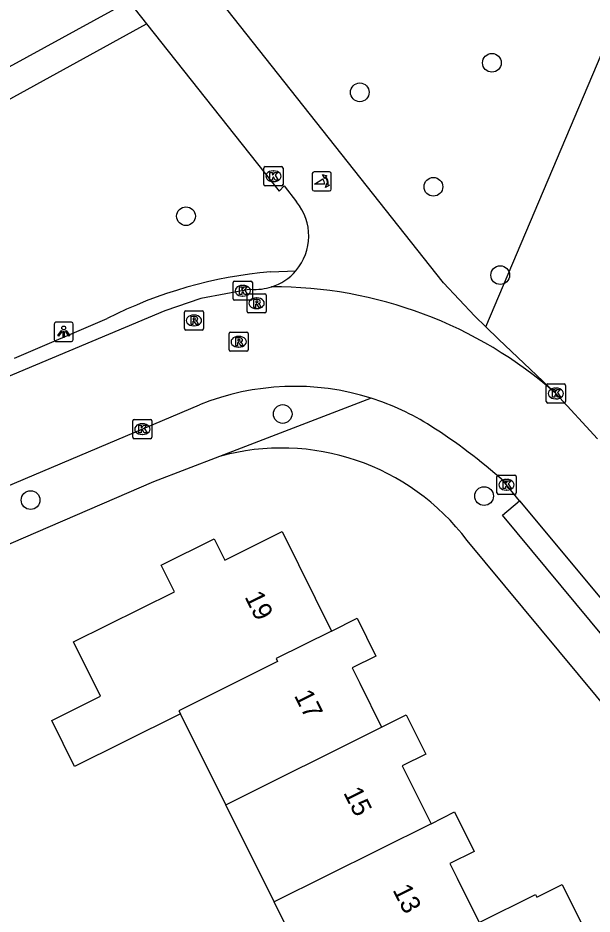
# Model space of a CAD drawing. Extents: x 157793 to 159380, y 380882 to 382313.
# Drawn here: x 158458.01 to 158488.04, y 381689.45 to 381736.28 of the extents above; entities that cross this region are included whole.
import ezdxf

# ---------------------------------------------------------------- set-up
doc = ezdxf.new("R2010")
doc.units = 0
for name, color, linetype in [('IMGEO_Boom', 7, 'Continuous'), ('IMGEO_Fietspad_gesloten', 7, 'Continuous'), ('IMGEO_Groenvoorziening', 7, 'Continuous'), ('IMGEO_Kolk', 7, 'Continuous'), ('IMGEO_Lichtpunt', 7, 'Continuous'), ('IMGEO_Muur', 7, 'Continuous'), ('IMGEO_Pand', 7, 'Continuous'), ('IMGEO_Pand_nummerreeks', 7, 'Continuous'), ('IMGEO_Poller', 7, 'Continuous'), ('IMGEO_Rijbaan_lokaal_open', 7, 'Continuous'), ('IMGEO_Rioolput', 7, 'Continuous'), ('IMGEO_Voetpad_halfverhard', 7, 'Continuous'), ('IMGEO_Voetpad_open', 7, 'Continuous')]:
    doc.layers.add(name, color=color, linetype=linetype)

msp = doc.modelspace()

# ---------------------------------------------------------------- linework, layer by layer
at = {"layer": 'IMGEO_Boom'}
for centre in [(158482.797, 381733.936), (158475.891, 381732.393), (158479.737, 381727.457), (158466.802, 381725.92), (158483.232, 381722.839), (158471.859, 381715.583), (158458.677, 381711.085), (158482.387, 381711.294)]:
    msp.add_circle(centre, 0.489, dxfattribs=at)
at = {"layer": 'IMGEO_Fietspad_gesloten'}
for points in [[(158482.485, 381720.13), (158481.901, 381720.689), (158480.265, 381722.442), (158468.28, 381737.586)], [(158463.813, 381737.139), (158464.735, 381735.98)], [(158464.735, 381735.98), (158471.673, 381727.233), (158471.937, 381727.506), (158472.58, 381726.665)], [(158486.141, 381716.655), (158483.142, 381719.502), (158482.485, 381720.13)]]:
    msp.add_lwpolyline(points, dxfattribs=at)
for centre, radius, start, end in [((158470.429, 381724.888), 2.79, 319.2917, 39.5615), ((158470.456, 381724.851), 2.746, 287.4906, 319.5118)]:
    msp.add_arc(centre, radius, start, end, dxfattribs=at)
at = {"layer": 'IMGEO_Groenvoorziening'}
msp.add_lwpolyline([(158482.485, 381720.13), (158490.844, 381739.881)], dxfattribs=at)
at = {"layer": 'IMGEO_Kolk'}
for p, q in [((158470.873, 381727.583), (158470.873, 381728.435)), ((158470.948, 381728.509), (158471.8, 381728.509)), ((158471.874, 381728.435), (158471.874, 381727.583)), ((158471.361, 381728.289), (158471.386, 381728.289)), ((158471.8, 381727.509), (158470.948, 381727.509)), ((158471.384, 381727.729), (158471.359, 381727.729)), ((158469.271, 381721.599), (158469.271, 381722.451)), ((158469.346, 381722.525), (158470.198, 381722.525)), ((158470.272, 381722.451), (158470.272, 381721.599)), ((158469.759, 381722.305), (158469.784, 381722.305)), ((158470.198, 381721.525), (158469.346, 381721.525)), ((158469.782, 381721.745), (158469.757, 381721.745)), ((158485.64, 381716.229), (158485.64, 381717.081)), ((158485.715, 381717.155), (158486.567, 381717.155)), ((158486.128, 381716.935), (158486.153, 381716.935)), ((158486.641, 381717.081), (158486.641, 381716.229)), ((158486.151, 381716.375), (158486.126, 381716.375)), ((158486.567, 381716.155), (158485.715, 381716.155)), ((158464.019, 381714.368), (158464.019, 381715.22)), ((158464.094, 381715.294), (158464.946, 381715.294)), ((158464.507, 381715.074), (158464.532, 381715.074)), ((158465.02, 381715.22), (158465.02, 381714.368)), ((158464.53, 381714.514), (158464.505, 381714.514)), ((158464.946, 381714.294), (158464.094, 381714.294)), ((158483.061, 381711.458), (158483.061, 381712.31)), ((158483.136, 381712.384), (158483.988, 381712.384)), ((158483.549, 381712.164), (158483.574, 381712.164)), ((158484.062, 381712.31), (158484.062, 381711.458)), ((158483.572, 381711.604), (158483.547, 381711.604)), ((158483.988, 381711.384), (158483.136, 381711.384))]:
    msp.add_line(p, q, dxfattribs=at)
for points in [[(158470.873, 381727.583), (158470.873, 381728.435)], [(158470.948, 381728.509), (158471.8, 381728.509)], [(158471.874, 381728.435), (158471.874, 381727.583)], [(158471.194, 381728.209), (158471.317, 381728.209), (158471.317, 381728.058), (158471.447, 381728.209), (158471.611, 381728.209), (158471.465, 381728.058), (158471.618, 381727.809), (158471.466, 381727.809), (158471.381, 381727.973), (158471.317, 381727.906), (158471.317, 381727.809), (158471.194, 381727.809), (158471.194, 381728.209)], [(158471.8, 381727.509), (158470.948, 381727.509)], [(158469.271, 381721.599), (158469.271, 381722.451)], [(158469.346, 381722.525), (158470.198, 381722.525)], [(158470.272, 381722.451), (158470.272, 381721.599)], [(158469.592, 381722.225), (158469.715, 381722.225), (158469.715, 381722.074), (158469.845, 381722.225), (158470.009, 381722.225), (158469.863, 381722.074), (158470.016, 381721.825), (158469.864, 381721.825), (158469.779, 381721.989), (158469.715, 381721.922), (158469.715, 381721.825), (158469.592, 381721.825), (158469.592, 381722.225)], [(158470.198, 381721.525), (158469.346, 381721.525)], [(158485.64, 381716.229), (158485.64, 381717.081)], [(158485.715, 381717.155), (158486.567, 381717.155)], [(158485.961, 381716.855), (158486.084, 381716.855), (158486.084, 381716.704), (158486.214, 381716.855), (158486.378, 381716.855), (158486.232, 381716.704), (158486.385, 381716.455), (158486.233, 381716.455), (158486.148, 381716.619), (158486.084, 381716.552), (158486.084, 381716.455), (158485.961, 381716.455), (158485.961, 381716.855)], [(158486.641, 381717.081), (158486.641, 381716.229)], [(158486.567, 381716.155), (158485.715, 381716.155)], [(158464.019, 381714.368), (158464.019, 381715.22)], [(158464.094, 381715.294), (158464.946, 381715.294)], [(158464.34, 381714.994), (158464.463, 381714.994), (158464.463, 381714.843), (158464.593, 381714.994), (158464.757, 381714.994), (158464.611, 381714.843), (158464.764, 381714.594), (158464.612, 381714.594), (158464.527, 381714.758), (158464.463, 381714.691), (158464.463, 381714.594), (158464.34, 381714.594), (158464.34, 381714.994)], [(158465.02, 381715.22), (158465.02, 381714.368)], [(158464.946, 381714.294), (158464.094, 381714.294)], [(158483.061, 381711.458), (158483.061, 381712.31)], [(158483.136, 381712.384), (158483.988, 381712.384)], [(158483.382, 381712.084), (158483.505, 381712.084), (158483.505, 381711.933), (158483.635, 381712.084), (158483.799, 381712.084), (158483.653, 381711.933), (158483.806, 381711.684), (158483.654, 381711.684), (158483.569, 381711.848), (158483.505, 381711.781), (158483.505, 381711.684), (158483.382, 381711.684), (158483.382, 381712.084)], [(158484.062, 381712.31), (158484.062, 381711.458)], [(158483.988, 381711.384), (158483.136, 381711.384)]]:
    msp.add_lwpolyline(points, dxfattribs=at)
for centre, start, end in [((158470.95, 381728.433), 91.552, 178.448), ((158470.95, 381728.433), 91.552, 178.448), ((158471.798, 381728.433), 1.552, 88.448), ((158471.798, 381728.433), 1.552, 88.448), ((158470.95, 381727.585), 181.552, 268.448), ((158470.95, 381727.585), 181.552, 268.448), ((158471.798, 381727.585), 271.552, 358.448), ((158471.798, 381727.585), 271.552, 358.448), ((158469.348, 381722.449), 91.552, 178.448), ((158469.348, 381722.449), 91.552, 178.448), ((158470.196, 381722.449), 1.552, 88.448), ((158470.196, 381722.449), 1.552, 88.448), ((158469.348, 381721.601), 181.552, 268.448), ((158469.348, 381721.601), 181.552, 268.448), ((158470.196, 381721.601), 271.552, 358.448), ((158470.196, 381721.601), 271.552, 358.448), ((158485.717, 381717.079), 91.552, 178.448), ((158485.717, 381717.079), 91.552, 178.448), ((158486.565, 381717.079), 1.552, 88.448), ((158486.565, 381717.079), 1.552, 88.448), ((158485.717, 381716.231), 181.552, 268.448), ((158485.717, 381716.231), 181.552, 268.448), ((158486.565, 381716.231), 271.552, 358.448), ((158486.565, 381716.231), 271.552, 358.448), ((158464.096, 381715.218), 91.552, 178.448), ((158464.096, 381715.218), 91.552, 178.448), ((158464.944, 381715.218), 1.552, 88.448), ((158464.944, 381715.218), 1.552, 88.448), ((158464.096, 381714.37), 181.552, 268.448), ((158464.096, 381714.37), 181.552, 268.448), ((158464.944, 381714.37), 271.552, 358.448), ((158464.944, 381714.37), 271.552, 358.448), ((158483.138, 381712.308), 91.552, 178.448), ((158483.138, 381712.308), 91.552, 178.448), ((158483.986, 381712.308), 1.552, 88.448), ((158483.986, 381712.308), 1.552, 88.448), ((158483.138, 381711.46), 181.552, 268.448), ((158483.138, 381711.46), 181.552, 268.448), ((158483.986, 381711.46), 271.552, 358.448), ((158483.986, 381711.46), 271.552, 358.448)]:
    msp.add_arc(centre, 0.0765, start, end, dxfattribs=at)
for centre, major_axis, ratio, start_param, end_param in [((158471.36, 381728.009), (-0.387, 0.002), 0.722429, 4.712389, 7.853982), ((158471.385, 381728.009), (-0.39, 0.002), 0.717154, 1.570796, 4.712389), ((158469.758, 381722.025), (-0.387, 0.002), 0.722429, 4.712389, 7.853982), ((158469.783, 381722.025), (-0.39, 0.002), 0.717154, 1.570796, 4.712389), ((158486.127, 381716.655), (-0.387, 0.002), 0.722429, 4.712389, 7.853982), ((158486.152, 381716.655), (-0.39, 0.002), 0.717154, 1.570796, 4.712389), ((158464.506, 381714.794), (-0.387, 0.002), 0.722429, 4.712389, 7.853982), ((158464.531, 381714.794), (-0.39, 0.002), 0.717154, 1.570796, 4.712389), ((158483.548, 381711.884), (-0.387, 0.002), 0.722429, 4.712389, 7.853982), ((158483.573, 381711.884), (-0.39, 0.002), 0.717154, 1.570796, 4.712389)]:
    msp.add_ellipse(centre, major_axis=major_axis, ratio=ratio, start_param=start_param, end_param=end_param, dxfattribs=at)
at = {"layer": 'IMGEO_Lichtpunt'}
for p, q in [((158459.91, 381720.281), (158459.91, 381719.474)), ((158459.91, 381720.281), (158459.91, 381719.474)), ((158460.812, 381720.376), (158460.004, 381720.376)), ((158460.812, 381720.376), (158460.004, 381720.376)), ((158460.906, 381719.474), (158460.906, 381720.281)), ((158460.906, 381719.474), (158460.906, 381720.281)), ((158460.004, 381719.38), (158460.812, 381719.38)), ((158460.004, 381719.38), (158460.812, 381719.38))]:
    msp.add_line(p, q, dxfattribs=at)
for points in [[(158460.284, 381719.945), (158460.323, 381719.917), (158460.135, 381719.655), (158460.097, 381719.682), (158460.284, 381719.945)], [(158460.386, 381719.897), (158460.433, 381719.897), (158460.433, 381719.575), (158460.386, 381719.575), (158460.386, 381719.897)], [(158460.496, 381719.917), (158460.534, 381719.944), (158460.721, 381719.682), (158460.682, 381719.654), (158460.496, 381719.917)]]:
    msp.add_lwpolyline(points, dxfattribs=at)
msp.add_circle((158460.409, 381720.079), 0.0994, dxfattribs=at)
for centre, start, end in [((158460.004, 381720.281), 90, 180), ((158460.004, 381720.281), 90, 180), ((158460.812, 381720.281), 0, 90), ((158460.812, 381720.281), 0, 90), ((158460.004, 381719.474), 180, 270), ((158460.004, 381719.474), 180, 270), ((158460.812, 381719.474), 270, 0), ((158460.812, 381719.474), 270, 360)]:
    msp.add_arc(centre, 0.0946, start, end, dxfattribs=at)
at = {"layer": 'IMGEO_Muur'}
msp.add_lwpolyline([(158465.098, 381712.034), (158447.458, 381704.424)], dxfattribs=at)
at = {"layer": 'IMGEO_Pand'}
for points in [[(158466.515, 381699.914), (158463.531, 381698.429), (158460.979, 381697.159), (158459.78, 381699.569), (158462.331, 381700.839), (158460.922, 381703.669), (158466.196, 381706.294), (158465.506, 381707.682), (158468.282, 381709.062), (158468.835, 381707.95), (158471.822, 381709.435), (158474.405, 381704.241)], [(158474.405, 381704.241), (158475.747, 381704.91), (158476.729, 381702.936), (158475.488, 381702.319), (158475.889, 381701.513), (158477.029, 381699.224)], [(158474.405, 381704.241), (158471.51, 381702.8), (158471.589, 381702.641), (158466.435, 381700.074), (158466.515, 381699.914)], [(158468.877, 381695.168), (158466.515, 381699.914)], [(158477.029, 381699.224), (158478.317, 381699.865), (158479.341, 381697.81), (158478.11, 381697.197), (158478.406, 381696.602), (158479.614, 381694.174)], [(158468.877, 381695.168), (158477.029, 381699.224)], [(158471.405, 381690.089), (158468.877, 381695.168)], [(158479.614, 381694.174), (158480.848, 381694.788), (158481.875, 381692.725), (158480.599, 381692.09), (158480.975, 381691.334), (158482.135, 381689.005)], [(158479.614, 381694.174), (158471.405, 381690.089)], [(158482.135, 381689.005), (158485.077, 381690.469), (158485.143, 381690.337), (158486.476, 381691.001), (158487.489, 381688.966), (158486.16, 381688.305), (158486.483, 381687.656), (158487.788, 381685.034)], [(158474.14, 381684.595), (158471.405, 381690.089)]]:
    msp.add_lwpolyline(points, dxfattribs=at)
at = {"layer": 'IMGEO_Poller'}
for p, q in [((158473.401, 381728.144), (158473.401, 381727.337)), ((158473.401, 381728.144), (158473.401, 381727.337)), ((158474.303, 381728.239), (158473.495, 381728.239)), ((158474.303, 381728.239), (158473.495, 381728.239)), ((158474.397, 381727.337), (158474.397, 381728.144)), ((158474.397, 381727.337), (158474.397, 381728.144)), ((158473.495, 381727.242), (158474.303, 381727.242)), ((158473.495, 381727.242), (158474.303, 381727.242))]:
    msp.add_line(p, q, dxfattribs=at)
for points in [[(158474.08, 381727.968), (158474.068, 381727.895), (158473.943, 381728.1)], [(158473.943, 381728.1), (158474.174, 381728.034), (158474.103, 381728.002)], [(158474.036, 381727.595), (158473.523, 381727.595), (158473.953, 381727.87)], [(158474.096, 381727.423), (158474.162, 381727.654), (158474.192, 381727.586)], [(158474.228, 381727.559), (158474.3, 381727.548), (158474.096, 381727.423)]]:
    msp.add_lwpolyline(points, dxfattribs=at)
for centre, radius, start, end in [((158473.495, 381728.144), 0.0946, 90, 180), ((158473.495, 381728.144), 0.0946, 90, 180), ((158473.722, 381727.655), 0.476, 351.7527, 41.1691), ((158473.722, 381727.655), 0.516, 349.3569, 42.2912), ((158474.303, 381728.144), 0.0946, 0, 90), ((158474.303, 381728.144), 0.0946, 0, 90), ((158473.708, 381727.645), 0.332, 351.3247, 42.4854), ((158473.495, 381727.337), 0.0946, 180, 270), ((158473.495, 381727.337), 0.0946, 180, 270), ((158474.303, 381727.337), 0.0946, 270, 0), ((158474.303, 381727.337), 0.0946, 270, 0)]:
    msp.add_arc(centre, radius, start, end, dxfattribs=at)
at = {"layer": 'IMGEO_Rijbaan_lokaal_open'}
for points in [[(158470.199, 381722.105), (158467.58, 381721.615), (158465.695, 381720.975), (158453.899, 381716.02)], [(158488.32, 381714.284), (158486.141, 381716.655)], [(158446.778, 381707.294), (158467.514, 381716.06)], [(158484.246, 381711.051), (158483.394, 381712.088)], [(158484.246, 381711.051), (158491.411, 381702.458), (158492.252, 381701.59)]]:
    msp.add_lwpolyline(points, dxfattribs=at)
for centre, radius, start, end in [((158470.428, 381724.829), 2.733, 265.199, 288.1899), ((158471.358, 381699.851), 22.381, 48.6609, 90.1966), ((158472.485, 381703.769), 13.258, 72.4489, 112.0206), ((158472.485, 381703.763), 13.264, 57.536, 72.4583), ((158463.102, 381689.198), 30.59, 48.4424, 57.3499)]:
    msp.add_arc(centre, radius, start, end, dxfattribs=at)
at = {"layer": 'IMGEO_Rioolput'}
for p, q in [((158470.07, 381721.869), (158470.922, 381721.869)), ((158469.995, 381720.943), (158469.995, 381721.795)), ((158470.483, 381721.649), (158470.508, 381721.649)), ((158470.996, 381721.795), (158470.996, 381720.943)), ((158466.793, 381720.971), (158467.645, 381720.971)), ((158470.506, 381721.089), (158470.481, 381721.089)), ((158466.718, 381720.045), (158466.718, 381720.897)), ((158467.206, 381720.751), (158467.231, 381720.751)), ((158467.719, 381720.897), (158467.719, 381720.045)), ((158470.922, 381720.869), (158470.07, 381720.869)), ((158467.229, 381720.191), (158467.204, 381720.191)), ((158467.645, 381719.971), (158466.793, 381719.971)), ((158469.055, 381718.934), (158469.055, 381719.786)), ((158469.13, 381719.86), (158469.982, 381719.86)), ((158469.543, 381719.64), (158469.568, 381719.64)), ((158470.056, 381719.786), (158470.056, 381718.934)), ((158469.566, 381719.08), (158469.541, 381719.08)), ((158469.982, 381718.86), (158469.13, 381718.86))]:
    msp.add_line(p, q, dxfattribs=at)
for points in [[(158470.07, 381721.869), (158470.922, 381721.869)], [(158469.995, 381720.943), (158469.995, 381721.795)], [(158470.584, 381721.567), (158470.332, 381721.569), (158470.332, 381721.169)], [(158470.51, 381721.488), (158470.456, 381721.488), (158470.456, 381721.407)], [(158470.456, 381721.407), (158470.508, 381721.407)], [(158470.996, 381721.795), (158470.996, 381720.943)], [(158466.793, 381720.971), (158467.645, 381720.971)], [(158470.332, 381721.169), (158470.456, 381721.169), (158470.456, 381721.331), (158470.467, 381721.331)], [(158470.514, 381721.302), (158470.585, 381721.169), (158470.725, 381721.169), (158470.66, 381721.295)], [(158466.718, 381720.045), (158466.718, 381720.897)], [(158467.307, 381720.669), (158467.055, 381720.671), (158467.055, 381720.271)], [(158467.233, 381720.59), (158467.179, 381720.59), (158467.179, 381720.509)], [(158467.179, 381720.509), (158467.231, 381720.509)], [(158467.719, 381720.897), (158467.719, 381720.045)], [(158470.922, 381720.869), (158470.07, 381720.869)], [(158467.055, 381720.271), (158467.179, 381720.271), (158467.179, 381720.433), (158467.19, 381720.433)], [(158467.237, 381720.404), (158467.308, 381720.271), (158467.448, 381720.271), (158467.383, 381720.397)], [(158467.645, 381719.971), (158466.793, 381719.971)], [(158469.055, 381718.934), (158469.055, 381719.786)], [(158469.13, 381719.86), (158469.982, 381719.86)], [(158469.644, 381719.558), (158469.392, 381719.56), (158469.392, 381719.16)], [(158470.056, 381719.786), (158470.056, 381718.934)], [(158469.392, 381719.16), (158469.516, 381719.16), (158469.516, 381719.322), (158469.527, 381719.322)], [(158469.57, 381719.479), (158469.516, 381719.479), (158469.516, 381719.398)], [(158469.516, 381719.398), (158469.568, 381719.398)], [(158469.574, 381719.293), (158469.645, 381719.16), (158469.785, 381719.16), (158469.72, 381719.286)], [(158469.982, 381718.86), (158469.13, 381718.86)]]:
    msp.add_lwpolyline(points, dxfattribs=at)
for centre, radius, start, end in [((158470.072, 381721.793), 0.0765, 91.552, 178.448), ((158470.072, 381721.793), 0.0765, 91.552, 178.448), ((158470.92, 381721.793), 0.0765, 1.552, 88.448), ((158470.92, 381721.793), 0.0765, 1.552, 88.448), ((158470.492, 381721.596), 0.19, 274.7715, 282.9687), ((158470.516, 381721.392), 0.0964, 77.0061, 93.1865), ((158470.53, 381721.449), 0.0378, 276.6634, 79.6772), ((158470.583, 381721.457), 0.109, 350.3612, 89.416), ((158470.581, 381721.457), 0.112, 277.5842, 350.9817), ((158466.795, 381720.895), 0.0765, 91.552, 178.448), ((158466.795, 381720.895), 0.0765, 91.552, 178.448), ((158467.643, 381720.895), 0.0765, 1.552, 88.448), ((158467.643, 381720.895), 0.0765, 1.552, 88.448), ((158470.072, 381720.945), 0.0765, 181.552, 268.448), ((158470.072, 381720.945), 0.0765, 181.552, 268.448), ((158470.466, 381721.278), 0.0533, 26.0293, 88.6989), ((158470.565, 381721.242), 0.108, 29.5134, 73.7905), ((158470.92, 381720.945), 0.0765, 271.552, 358.448), ((158470.92, 381720.945), 0.0765, 271.552, 358.448), ((158467.215, 381720.698), 0.19, 274.7715, 282.9687), ((158467.239, 381720.494), 0.0964, 77.0061, 93.1865), ((158467.253, 381720.551), 0.0378, 276.6634, 79.6772), ((158467.306, 381720.559), 0.109, 350.3612, 89.416), ((158467.304, 381720.559), 0.112, 277.5842, 350.9817), ((158466.795, 381720.047), 0.0765, 181.552, 268.448), ((158466.795, 381720.047), 0.0765, 181.552, 268.448), ((158467.189, 381720.38), 0.0533, 26.0293, 88.6989), ((158467.288, 381720.344), 0.108, 29.5134, 73.7905), ((158467.643, 381720.047), 0.0765, 271.552, 358.448), ((158467.643, 381720.047), 0.0765, 271.552, 358.448), ((158469.132, 381719.784), 0.0765, 91.552, 178.448), ((158469.132, 381719.784), 0.0765, 91.552, 178.448), ((158469.643, 381719.448), 0.109, 350.3612, 89.416), ((158469.98, 381719.784), 0.0765, 1.552, 88.448), ((158469.98, 381719.784), 0.0765, 1.552, 88.448), ((158469.526, 381719.269), 0.0533, 26.0293, 88.6989), ((158469.552, 381719.587), 0.19, 274.7715, 282.9687), ((158469.576, 381719.383), 0.0964, 77.0061, 93.1865), ((158469.59, 381719.44), 0.0378, 276.6634, 79.6772), ((158469.641, 381719.448), 0.112, 277.5842, 350.9817), ((158469.625, 381719.233), 0.108, 29.5134, 73.7905), ((158469.132, 381718.936), 0.0765, 181.552, 268.448), ((158469.132, 381718.936), 0.0765, 181.552, 268.448), ((158469.98, 381718.936), 0.0765, 271.552, 358.448), ((158469.98, 381718.936), 0.0765, 271.552, 358.448)]:
    msp.add_arc(centre, radius, start, end, dxfattribs=at)
for centre, major_axis, ratio, start_param, end_param in [((158470.482, 381721.369), (-0.387, 0.002), 0.722429, 4.712389, 7.853982), ((158470.507, 381721.369), (-0.39, 0.002), 0.717154, 1.570796, 4.712389), ((158467.205, 381720.471), (-0.387, 0.002), 0.722429, 4.712389, 7.853982), ((158467.23, 381720.471), (-0.39, 0.002), 0.717154, 1.570796, 4.712389), ((158469.542, 381719.36), (-0.387, 0.002), 0.722429, 4.712389, 7.853982), ((158469.567, 381719.36), (-0.39, 0.002), 0.717154, 1.570796, 4.712389)]:
    msp.add_ellipse(centre, major_axis=major_axis, ratio=ratio, start_param=start_param, end_param=end_param, dxfattribs=at)
at = {"layer": 'IMGEO_Voetpad_halfverhard'}
for points in [[(158463.813, 381737.139), (158441.462, 381724.936), (158387.694, 381698.129)], [(158457.108, 381731.769), (158464.735, 381735.98)]]:
    msp.add_lwpolyline(points, dxfattribs=at)
at = {"layer": 'IMGEO_Voetpad_open'}
for points in [[(158471.226, 381723.016), (158472.544, 381723.068)], [(158457.839, 381718.508), (158462.688, 381720.572)], [(158476.483, 381716.41), (158468.558, 381713.364)], [(158468.558, 381713.364), (158465.098, 381712.034), (158447.458, 381704.424), (158449.581, 381700.046)], [(158501.016, 381693.048), (158500.033, 381692.604), (158499.079, 381694.547), (158498.947, 381694.838), (158498.795, 381695.119), (158498.624, 381695.389), (158498.434, 381695.646), (158498.227, 381695.889), (158498.003, 381696.117), (158497.466, 381696.563), (158496.913, 381696.987), (158496.344, 381697.39), (158495.76, 381697.771), (158495.162, 381698.128), (158494.55, 381698.463), (158493.746, 381698.934), (158492.974, 381699.455), (158492.236, 381700.024), (158491.535, 381700.638), (158490.874, 381701.295), (158490.255, 381701.992), (158483.348, 381710.302), (158484.246, 381711.051)], [(158495.967, 381691.563), (158481.505, 381708.969)]]:
    msp.add_lwpolyline(points, dxfattribs=at)
for centre, radius, start, end in [((158473.262, 381699.769), 23.336, 95.0044, 116.9431), ((158471.802, 381701.652), 12.153, 37.0185, 105.4808)]:
    msp.add_arc(centre, radius, start, end, dxfattribs=at)

# ---------------------------------------------------------------- texts
at = {"layer": 'IMGEO_Pand_nummerreeks'}
for s, rotation, p in [('19', 296.4414, (158469.849, 381706.036)), ('17', 296.901, (158472.435, 381700.873)), ('15', 296.901, (158475.012, 381695.794)), ('13', 296.901, (158477.588, 381690.715))]:
    msp.add_text(s, height=1, rotation=rotation, dxfattribs=at).set_placement(p)

doc.saveas('drawing.dxf')
